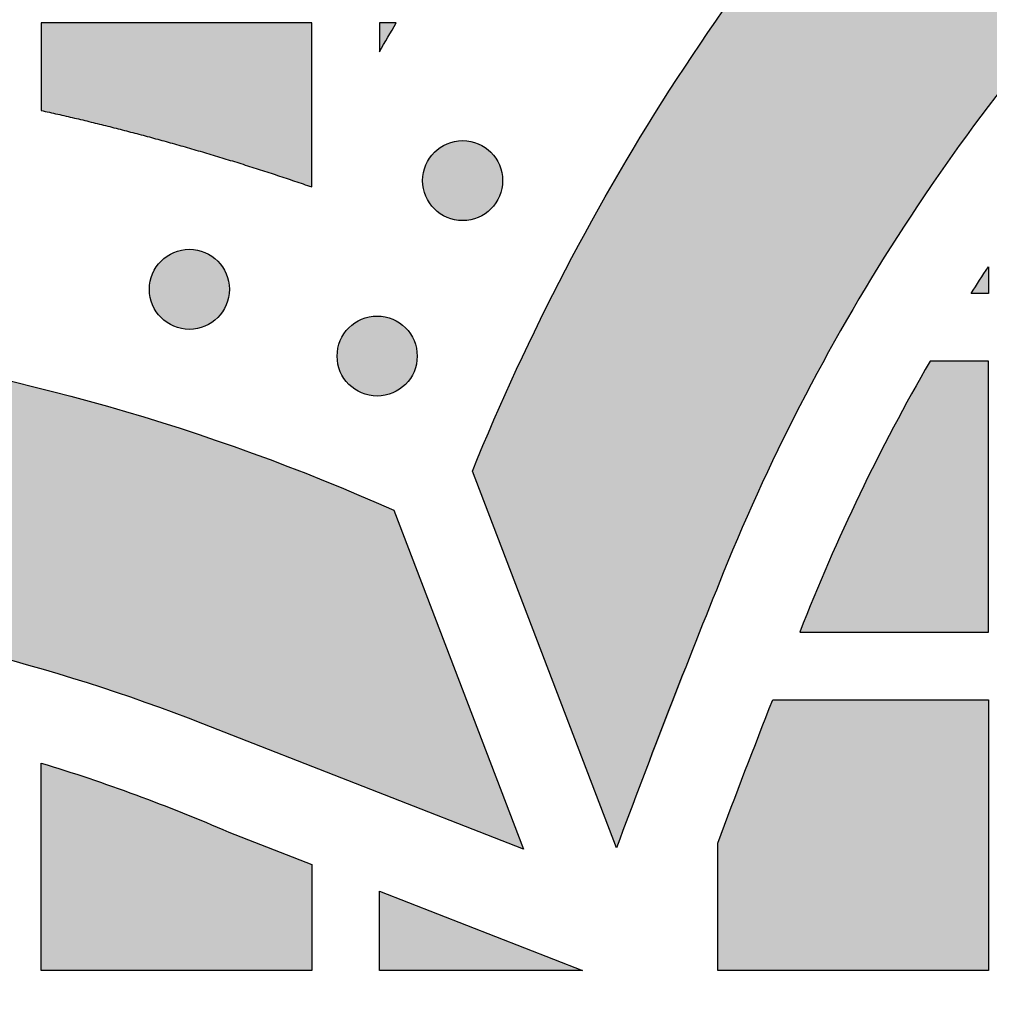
# Model space of a CAD drawing. Header units: millimetres. Extents: x -3873 to -97, y 912 to 4165.
# Tile 638 of 656: x -432 to -389, y 4069 to 4112. Entities that reach past the tile are written whole.
import ezdxf

# ---------------------------------------------------------------- set-up
doc = ezdxf.new("R2010")
doc.units = ezdxf.units.MM
doc.layers.add('pattern', color=7, linetype='Continuous', true_color=0x000000)

msp = doc.modelspace()

# ---------------------------------------------------------------- hatches: boundary and pattern name
at = {"layer": 'pattern'}
for points in [[(-315.27, 4140.21), (-313.856, 4139.469), (-312.456, 4138.697), (-311.07, 4137.895), (-309.699, 4137.065), (-308.345, 4136.205), (-307.008, 4135.317), (-305.689, 4134.401), (-304.389, 4133.458), (-303.108, 4132.488), (-301.849, 4131.492), (-300.61, 4130.47), (-299.394, 4129.424), (-298.201, 4128.354), (-297.031, 4127.261), (-295.886, 4126.145), (-294.765, 4125.008), (-293.089, 4123.229), (-291.452, 4121.406), (-289.856, 4119.542), (-288.303, 4117.637), (-286.795, 4115.694), (-285.333, 4113.713), (-283.917, 4111.696), (-282.551, 4109.645), (-281.233, 4107.562), (-279.967, 4105.449), (-278.753, 4103.307), (-277.591, 4101.138), (-276.483, 4098.944), (-275.43, 4096.728), (-274.431, 4094.491), (-273.489, 4092.236), (-279.896, 4075.552), (-284.615, 4087.74), (-285.447, 4089.732), (-286.329, 4091.706), (-287.259, 4093.663), (-288.237, 4095.6), (-289.262, 4097.514), (-290.335, 4099.406), (-291.453, 4101.272), (-292.615, 4103.111), (-293.822, 4104.921), (-295.072, 4106.702), (-296.363, 4108.451), (-297.695, 4110.167), (-299.065, 4111.849), (-300.474, 4113.495), (-301.919, 4115.104), (-303.4, 4116.674), (-304.347, 4117.636), (-305.315, 4118.579), (-306.304, 4119.503), (-307.313, 4120.408), (-308.341, 4121.293), (-309.388, 4122.156), (-310.453, 4122.998), (-311.536, 4123.818), (-312.635, 4124.615), (-313.75, 4125.39), (-314.88, 4126.141), (-316.025, 4126.867), (-317.184, 4127.57), (-318.356, 4128.247), (-319.54, 4128.9), (-320.735, 4129.527), (-322.009, 4130.155), (-323.304, 4130.747), (-324.619, 4131.302), (-325.953, 4131.82), (-327.304, 4132.299), (-328.671, 4132.738), (-330.051, 4133.137), (-331.443, 4133.495), (-332.845, 4133.811), (-334.255, 4134.086), (-335.671, 4134.319), (-337.092, 4134.51), (-338.515, 4134.658), (-339.939, 4134.764), (-341.362, 4134.828), (-342.781, 4134.851), (-344.201, 4134.83), (-345.624, 4134.767), (-347.048, 4134.662), (-348.471, 4134.515), (-349.892, 4134.326), (-351.309, 4134.094), (-352.719, 4133.821), (-354.121, 4133.506), (-355.513, 4133.149), (-356.894, 4132.751), (-358.261, 4132.313), (-359.612, 4131.836), (-360.947, 4131.32), (-362.263, 4130.766), (-363.559, 4130.175), (-364.833, 4129.548), (-366.028, 4128.922), (-367.213, 4128.271), (-368.385, 4127.594), (-369.545, 4126.893), (-370.691, 4126.167), (-371.822, 4125.417), (-372.938, 4124.644), (-374.038, 4123.848), (-375.121, 4123.029), (-376.187, 4122.188), (-377.234, 4121.325), (-378.263, 4120.442), (-379.273, 4119.538), (-380.263, 4118.615), (-381.232, 4117.673), (-382.18, 4116.712), (-383.662, 4115.142), (-385.109, 4113.535), (-386.519, 4111.89), (-387.892, 4110.21), (-389.225, 4108.495), (-390.518, 4106.747), (-391.769, 4104.968), (-392.978, 4103.159), (-394.142, 4101.321), (-395.262, 4099.456), (-396.336, 4097.566), (-397.363, 4095.652), (-398.343, 4093.716), (-399.275, 4091.76), (-400.159, 4089.786), (-400.993, 4087.796), (-405.723, 4075.612), (-412.115, 4092.302), (-411.17, 4094.557), (-410.169, 4096.792), (-409.113, 4099.008), (-408.003, 4101.2), (-406.84, 4103.368), (-405.623, 4105.509), (-404.355, 4107.621), (-403.036, 4109.703), (-401.667, 4111.752), (-400.25, 4113.768), (-398.786, 4115.747), (-397.276, 4117.689), (-395.721, 4119.592), (-394.124, 4121.455), (-392.485, 4123.276), (-390.807, 4125.054), (-389.685, 4126.19), (-388.539, 4127.305), (-387.368, 4128.397), (-386.174, 4129.466), (-384.956, 4130.511), (-383.717, 4131.531), (-382.456, 4132.526), (-381.175, 4133.494), (-379.874, 4134.436), (-378.554, 4135.351), (-377.216, 4136.238), (-375.861, 4137.096), (-374.49, 4137.926), (-373.103, 4138.726), (-371.702, 4139.496), (-370.287, 4140.237), (-368.698, 4141.019), (-367.081, 4141.756), (-365.439, 4142.447), (-363.774, 4143.091), (-362.088, 4143.687), (-360.383, 4144.233), (-358.66, 4144.729), (-356.923, 4145.174), (-355.174, 4145.567), (-353.414, 4145.908), (-351.647, 4146.197), (-349.874, 4146.433), (-348.098, 4146.616), (-346.322, 4146.747), (-344.547, 4146.825), (-342.776, 4146.851), (-341.004, 4146.823), (-339.23, 4146.743), (-337.453, 4146.611), (-335.677, 4146.426), (-333.905, 4146.188), (-332.138, 4145.898), (-330.379, 4145.555), (-328.63, 4145.16), (-326.893, 4144.714), (-325.171, 4144.216), (-323.466, 4143.668), (-321.78, 4143.071), (-320.116, 4142.426), (-318.475, 4141.733), (-316.859, 4140.994)], [(-419.238, 4104.905), (-419.238, 4112.176), (-431.238, 4112.176), (-431.238, 4108.295), (-428.238, 4107.587), (-425.235, 4106.785), (-422.234, 4105.891)], [(-416.238, 4110.891), (-415.488, 4112.176), (-416.238, 4112.176)], [(-411.292, 4106.439), (-411.321, 4106.467), (-411.35, 4106.494), (-411.38, 4106.521), (-411.41, 4106.547), (-411.442, 4106.573), (-411.474, 4106.598), (-411.508, 4106.622), (-411.542, 4106.647), (-411.577, 4106.67), (-411.612, 4106.693), (-411.649, 4106.715), (-411.686, 4106.736), (-411.724, 4106.756), (-411.763, 4106.776), (-411.802, 4106.795), (-411.842, 4106.813), (-411.883, 4106.83), (-411.924, 4106.846), (-411.966, 4106.861), (-412.009, 4106.875), (-412.052, 4106.888), (-412.095, 4106.9), (-412.139, 4106.911), (-412.184, 4106.921), (-412.228, 4106.93), (-412.273, 4106.938), (-412.318, 4106.944), (-412.364, 4106.949), (-412.41, 4106.953), (-412.455, 4106.956), (-412.501, 4106.958), (-412.547, 4106.959), (-412.593, 4106.958), (-412.639, 4106.956), (-412.685, 4106.953), (-412.73, 4106.949), (-412.776, 4106.944), (-412.821, 4106.938), (-412.866, 4106.93), (-412.911, 4106.921), (-412.955, 4106.911), (-412.999, 4106.9), (-413.042, 4106.888), (-413.085, 4106.875), (-413.128, 4106.861), (-413.17, 4106.846), (-413.211, 4106.83), (-413.252, 4106.813), (-413.292, 4106.795), (-413.331, 4106.776), (-413.37, 4106.756), (-413.408, 4106.736), (-413.445, 4106.715), (-413.482, 4106.693), (-413.518, 4106.67), (-413.552, 4106.647), (-413.587, 4106.622), (-413.62, 4106.598), (-413.652, 4106.573), (-413.684, 4106.547), (-413.715, 4106.521), (-413.745, 4106.494), (-413.774, 4106.467), (-413.802, 4106.439), (-413.829, 4106.411), (-413.856, 4106.382), (-413.883, 4106.352), (-413.909, 4106.321), (-413.935, 4106.29), (-413.96, 4106.257), (-413.985, 4106.224), (-414.009, 4106.19), (-414.032, 4106.155), (-414.055, 4106.119), (-414.077, 4106.083), (-414.099, 4106.046), (-414.119, 4106.007), (-414.139, 4105.969), (-414.158, 4105.929), (-414.175, 4105.889), (-414.192, 4105.849), (-414.209, 4105.807), (-414.224, 4105.765), (-414.238, 4105.723), (-414.251, 4105.68), (-414.263, 4105.636), (-414.274, 4105.592), (-414.284, 4105.548), (-414.293, 4105.503), (-414.3, 4105.458), (-414.307, 4105.413), (-414.312, 4105.368), (-414.316, 4105.322), (-414.319, 4105.276), (-414.321, 4105.23), (-414.321, 4105.185), (-414.321, 4105.139), (-414.319, 4105.093), (-414.316, 4105.047), (-414.312, 4105.001), (-414.307, 4104.956), (-414.3, 4104.911), (-414.293, 4104.866), (-414.284, 4104.821), (-414.274, 4104.777), (-414.263, 4104.733), (-414.251, 4104.689), (-414.238, 4104.646), (-414.224, 4104.604), (-414.209, 4104.562), (-414.192, 4104.521), (-414.175, 4104.48), (-414.158, 4104.44), (-414.139, 4104.4), (-414.119, 4104.362), (-414.099, 4104.324), (-414.077, 4104.286), (-414.055, 4104.25), (-414.032, 4104.214), (-414.009, 4104.179), (-413.985, 4104.145), (-413.96, 4104.112), (-413.935, 4104.079), (-413.909, 4104.048), (-413.883, 4104.017), (-413.856, 4103.987), (-413.829, 4103.958), (-413.802, 4103.93), (-413.774, 4103.902), (-413.745, 4103.875), (-413.715, 4103.849), (-413.684, 4103.822), (-413.652, 4103.796), (-413.62, 4103.771), (-413.587, 4103.747), (-413.552, 4103.723), (-413.518, 4103.699), (-413.482, 4103.676), (-413.445, 4103.654), (-413.408, 4103.633), (-413.37, 4103.613), (-413.331, 4103.593), (-413.292, 4103.574), (-413.252, 4103.556), (-413.211, 4103.539), (-413.17, 4103.523), (-413.128, 4103.508), (-413.085, 4103.494), (-413.042, 4103.481), (-412.999, 4103.469), (-412.955, 4103.458), (-412.911, 4103.448), (-412.866, 4103.439), (-412.821, 4103.432), (-412.776, 4103.425), (-412.73, 4103.42), (-412.685, 4103.416), (-412.639, 4103.413), (-412.593, 4103.411), (-412.547, 4103.41), (-412.501, 4103.411), (-412.455, 4103.413), (-412.41, 4103.416), (-412.364, 4103.42), (-412.318, 4103.425), (-412.273, 4103.432), (-412.228, 4103.439), (-412.184, 4103.448), (-412.139, 4103.458), (-412.095, 4103.469), (-412.052, 4103.481), (-412.009, 4103.494), (-411.966, 4103.508), (-411.924, 4103.523), (-411.883, 4103.539), (-411.842, 4103.556), (-411.802, 4103.574), (-411.763, 4103.593), (-411.724, 4103.613), (-411.686, 4103.633), (-411.649, 4103.654), (-411.612, 4103.676), (-411.577, 4103.699), (-411.542, 4103.723), (-411.508, 4103.747), (-411.474, 4103.771), (-411.442, 4103.796), (-411.41, 4103.822), (-411.38, 4103.849), (-411.35, 4103.875), (-411.321, 4103.902), (-411.292, 4103.93), (-411.265, 4103.958), (-411.238, 4103.987), (-411.211, 4104.017), (-411.185, 4104.048), (-411.159, 4104.079), (-411.134, 4104.112), (-411.109, 4104.145), (-411.085, 4104.179), (-411.062, 4104.214), (-411.039, 4104.25), (-411.017, 4104.286), (-410.996, 4104.324), (-410.975, 4104.362), (-410.956, 4104.4), (-410.937, 4104.44), (-410.919, 4104.48), (-410.902, 4104.521), (-410.886, 4104.562), (-410.871, 4104.604), (-410.856, 4104.646), (-410.843, 4104.689), (-410.831, 4104.733), (-410.82, 4104.777), (-410.81, 4104.821), (-410.802, 4104.866), (-410.794, 4104.911), (-410.788, 4104.956), (-410.782, 4105.001), (-410.778, 4105.047), (-410.775, 4105.093), (-410.773, 4105.139), (-410.773, 4105.185), (-410.773, 4105.23), (-410.775, 4105.276), (-410.778, 4105.322), (-410.782, 4105.368), (-410.788, 4105.413), (-410.794, 4105.458), (-410.802, 4105.503), (-410.81, 4105.548), (-410.82, 4105.592), (-410.831, 4105.636), (-410.843, 4105.68), (-410.856, 4105.723), (-410.871, 4105.765), (-410.886, 4105.807), (-410.902, 4105.849), (-410.919, 4105.889), (-410.937, 4105.929), (-410.956, 4105.969), (-410.975, 4106.007), (-410.996, 4106.046), (-411.017, 4106.083), (-411.039, 4106.119), (-411.062, 4106.155), (-411.085, 4106.19), (-411.109, 4106.224), (-411.134, 4106.257), (-411.159, 4106.29), (-411.185, 4106.321), (-411.211, 4106.352), (-411.238, 4106.382), (-411.265, 4106.411)], [(-423.407, 4101.62), (-423.435, 4101.647), (-423.464, 4101.675), (-423.494, 4101.701), (-423.525, 4101.727), (-423.556, 4101.753), (-423.589, 4101.778), (-423.622, 4101.803), (-423.656, 4101.827), (-423.691, 4101.851), (-423.727, 4101.873), (-423.763, 4101.895), (-423.8, 4101.917), (-423.838, 4101.937), (-423.877, 4101.957), (-423.917, 4101.976), (-423.957, 4101.994), (-423.997, 4102.011), (-424.039, 4102.027), (-424.081, 4102.042), (-424.123, 4102.056), (-424.166, 4102.069), (-424.21, 4102.081), (-424.253, 4102.092), (-424.298, 4102.102), (-424.342, 4102.111), (-424.387, 4102.118), (-424.433, 4102.125), (-424.478, 4102.13), (-424.524, 4102.134), (-424.57, 4102.137), (-424.615, 4102.139), (-424.661, 4102.14), (-424.707, 4102.139), (-424.753, 4102.137), (-424.799, 4102.134), (-424.845, 4102.13), (-424.89, 4102.125), (-424.935, 4102.118), (-424.98, 4102.111), (-425.025, 4102.102), (-425.069, 4102.092), (-425.113, 4102.081), (-425.157, 4102.069), (-425.2, 4102.056), (-425.242, 4102.042), (-425.284, 4102.027), (-425.325, 4102.011), (-425.366, 4101.994), (-425.406, 4101.976), (-425.446, 4101.957), (-425.484, 4101.937), (-425.522, 4101.917), (-425.56, 4101.895), (-425.596, 4101.873), (-425.632, 4101.851), (-425.667, 4101.827), (-425.701, 4101.803), (-425.734, 4101.778), (-425.767, 4101.753), (-425.798, 4101.727), (-425.829, 4101.701), (-425.859, 4101.675), (-425.888, 4101.647), (-425.916, 4101.62), (-425.944, 4101.592), (-425.971, 4101.563), (-425.997, 4101.533), (-426.024, 4101.502), (-426.049, 4101.47), (-426.075, 4101.438), (-426.099, 4101.405), (-426.123, 4101.371), (-426.147, 4101.336), (-426.169, 4101.3), (-426.191, 4101.263), (-426.213, 4101.226), (-426.233, 4101.188), (-426.253, 4101.149), (-426.272, 4101.11), (-426.29, 4101.07), (-426.307, 4101.029), (-426.323, 4100.988), (-426.338, 4100.946), (-426.352, 4100.903), (-426.365, 4100.86), (-426.377, 4100.817), (-426.388, 4100.773), (-426.398, 4100.729), (-426.407, 4100.684), (-426.414, 4100.639), (-426.421, 4100.594), (-426.426, 4100.548), (-426.43, 4100.503), (-426.433, 4100.457), (-426.435, 4100.411), (-426.436, 4100.365), (-426.435, 4100.319), (-426.433, 4100.273), (-426.43, 4100.228), (-426.426, 4100.182), (-426.421, 4100.137), (-426.414, 4100.091), (-426.407, 4100.046), (-426.398, 4100.002), (-426.388, 4099.957), (-426.377, 4099.913), (-426.365, 4099.87), (-426.352, 4099.827), (-426.338, 4099.785), (-426.323, 4099.743), (-426.307, 4099.701), (-426.29, 4099.661), (-426.272, 4099.62), (-426.253, 4099.581), (-426.233, 4099.542), (-426.213, 4099.504), (-426.191, 4099.467), (-426.169, 4099.43), (-426.147, 4099.395), (-426.123, 4099.36), (-426.099, 4099.326), (-426.075, 4099.292), (-426.049, 4099.26), (-426.024, 4099.228), (-425.997, 4099.198), (-425.971, 4099.168), (-425.944, 4099.139), (-425.916, 4099.111), (-425.888, 4099.083), (-425.859, 4099.056), (-425.829, 4099.029), (-425.798, 4099.003), (-425.767, 4098.977), (-425.734, 4098.952), (-425.701, 4098.927), (-425.667, 4098.903), (-425.632, 4098.88), (-425.596, 4098.857), (-425.56, 4098.835), (-425.522, 4098.814), (-425.484, 4098.793), (-425.446, 4098.774), (-425.406, 4098.755), (-425.366, 4098.737), (-425.325, 4098.72), (-425.284, 4098.704), (-425.242, 4098.689), (-425.2, 4098.675), (-425.157, 4098.661), (-425.113, 4098.649), (-425.069, 4098.638), (-425.025, 4098.629), (-424.98, 4098.62), (-424.935, 4098.612), (-424.89, 4098.606), (-424.845, 4098.6), (-424.799, 4098.596), (-424.753, 4098.593), (-424.707, 4098.592), (-424.661, 4098.591), (-424.615, 4098.592), (-424.57, 4098.593), (-424.524, 4098.596), (-424.478, 4098.6), (-424.433, 4098.606), (-424.387, 4098.612), (-424.342, 4098.62), (-424.298, 4098.629), (-424.253, 4098.638), (-424.21, 4098.649), (-424.166, 4098.661), (-424.123, 4098.675), (-424.081, 4098.689), (-424.039, 4098.704), (-423.997, 4098.72), (-423.957, 4098.737), (-423.917, 4098.755), (-423.877, 4098.774), (-423.838, 4098.793), (-423.8, 4098.814), (-423.763, 4098.835), (-423.727, 4098.857), (-423.691, 4098.88), (-423.656, 4098.903), (-423.622, 4098.927), (-423.589, 4098.952), (-423.556, 4098.977), (-423.525, 4099.003), (-423.494, 4099.029), (-423.464, 4099.056), (-423.435, 4099.083), (-423.407, 4099.111), (-423.379, 4099.139), (-423.352, 4099.168), (-423.325, 4099.198), (-423.299, 4099.228), (-423.273, 4099.26), (-423.248, 4099.292), (-423.223, 4099.326), (-423.199, 4099.36), (-423.176, 4099.395), (-423.153, 4099.43), (-423.131, 4099.467), (-423.11, 4099.504), (-423.089, 4099.542), (-423.07, 4099.581), (-423.051, 4099.62), (-423.033, 4099.661), (-423.016, 4099.701), (-423, 4099.743), (-422.985, 4099.785), (-422.971, 4099.827), (-422.958, 4099.87), (-422.946, 4099.913), (-422.935, 4099.957), (-422.925, 4100.002), (-422.916, 4100.046), (-422.908, 4100.091), (-422.902, 4100.137), (-422.897, 4100.182), (-422.892, 4100.228), (-422.889, 4100.273), (-422.888, 4100.319), (-422.887, 4100.365), (-422.888, 4100.411), (-422.889, 4100.457), (-422.892, 4100.503), (-422.897, 4100.548), (-422.902, 4100.594), (-422.908, 4100.639), (-422.916, 4100.684), (-422.925, 4100.729), (-422.935, 4100.773), (-422.946, 4100.817), (-422.958, 4100.86), (-422.971, 4100.903), (-422.985, 4100.946), (-423, 4100.988), (-423.016, 4101.029), (-423.033, 4101.07), (-423.051, 4101.11), (-423.07, 4101.149), (-423.089, 4101.188), (-423.11, 4101.226), (-423.131, 4101.263), (-423.153, 4101.3), (-423.176, 4101.336), (-423.199, 4101.371), (-423.223, 4101.405), (-423.248, 4101.438), (-423.273, 4101.47), (-423.299, 4101.502), (-423.325, 4101.533), (-423.352, 4101.563), (-423.379, 4101.592)], [(-389.238, 4101.36), (-389.238, 4100.176), (-390.004, 4100.176)], [(-415.083, 4098.66), (-415.111, 4098.688), (-415.14, 4098.715), (-415.17, 4098.742), (-415.201, 4098.768), (-415.232, 4098.794), (-415.265, 4098.819), (-415.298, 4098.844), (-415.332, 4098.868), (-415.367, 4098.891), (-415.403, 4098.914), (-415.439, 4098.936), (-415.476, 4098.957), (-415.514, 4098.978), (-415.553, 4098.997), (-415.593, 4099.016), (-415.633, 4099.034), (-415.673, 4099.051), (-415.715, 4099.067), (-415.757, 4099.082), (-415.799, 4099.096), (-415.842, 4099.109), (-415.886, 4099.121), (-415.929, 4099.132), (-415.974, 4099.142), (-416.018, 4099.151), (-416.063, 4099.159), (-416.109, 4099.165), (-416.154, 4099.17), (-416.2, 4099.175), (-416.246, 4099.178), (-416.291, 4099.179), (-416.337, 4099.18), (-416.383, 4099.179), (-416.429, 4099.178), (-416.475, 4099.175), (-416.521, 4099.17), (-416.566, 4099.165), (-416.611, 4099.159), (-416.656, 4099.151), (-416.701, 4099.142), (-416.745, 4099.132), (-416.789, 4099.121), (-416.833, 4099.109), (-416.876, 4099.096), (-416.918, 4099.082), (-416.96, 4099.067), (-417.001, 4099.051), (-417.042, 4099.034), (-417.082, 4099.016), (-417.122, 4098.997), (-417.16, 4098.978), (-417.198, 4098.957), (-417.236, 4098.936), (-417.272, 4098.914), (-417.308, 4098.891), (-417.343, 4098.868), (-417.377, 4098.844), (-417.41, 4098.819), (-417.443, 4098.794), (-417.474, 4098.768), (-417.505, 4098.742), (-417.535, 4098.715), (-417.564, 4098.688), (-417.592, 4098.66), (-417.619, 4098.632), (-417.647, 4098.603), (-417.673, 4098.573), (-417.7, 4098.542), (-417.725, 4098.511), (-417.751, 4098.478), (-417.775, 4098.445), (-417.799, 4098.411), (-417.823, 4098.376), (-417.845, 4098.34), (-417.867, 4098.304), (-417.889, 4098.267), (-417.909, 4098.229), (-417.929, 4098.19), (-417.948, 4098.15), (-417.966, 4098.11), (-417.983, 4098.07), (-417.999, 4098.028), (-418.014, 4097.986), (-418.028, 4097.944), (-418.041, 4097.901), (-418.053, 4097.857), (-418.064, 4097.814), (-418.074, 4097.769), (-418.083, 4097.725), (-418.09, 4097.68), (-418.097, 4097.634), (-418.102, 4097.589), (-418.106, 4097.543), (-418.109, 4097.497), (-418.111, 4097.452), (-418.112, 4097.406), (-418.111, 4097.36), (-418.109, 4097.314), (-418.106, 4097.268), (-418.102, 4097.222), (-418.097, 4097.177), (-418.09, 4097.132), (-418.083, 4097.087), (-418.074, 4097.042), (-418.064, 4096.998), (-418.053, 4096.954), (-418.041, 4096.91), (-418.028, 4096.867), (-418.014, 4096.825), (-417.999, 4096.783), (-417.983, 4096.742), (-417.966, 4096.701), (-417.948, 4096.661), (-417.929, 4096.621), (-417.909, 4096.583), (-417.889, 4096.545), (-417.867, 4096.507), (-417.845, 4096.471), (-417.823, 4096.435), (-417.799, 4096.4), (-417.775, 4096.366), (-417.751, 4096.333), (-417.725, 4096.3), (-417.7, 4096.269), (-417.673, 4096.238), (-417.647, 4096.208), (-417.619, 4096.179), (-417.592, 4096.151), (-417.564, 4096.123), (-417.535, 4096.096), (-417.505, 4096.07), (-417.474, 4096.043), (-417.443, 4096.018), (-417.41, 4095.992), (-417.377, 4095.968), (-417.343, 4095.944), (-417.308, 4095.92), (-417.272, 4095.898), (-417.236, 4095.876), (-417.198, 4095.854), (-417.16, 4095.834), (-417.122, 4095.814), (-417.082, 4095.795), (-417.042, 4095.777), (-417.001, 4095.76), (-416.96, 4095.744), (-416.918, 4095.729), (-416.876, 4095.715), (-416.833, 4095.702), (-416.789, 4095.69), (-416.745, 4095.679), (-416.701, 4095.669), (-416.656, 4095.66), (-416.611, 4095.653), (-416.566, 4095.646), (-416.521, 4095.641), (-416.475, 4095.637), (-416.429, 4095.634), (-416.383, 4095.632), (-416.337, 4095.631), (-416.291, 4095.632), (-416.246, 4095.634), (-416.2, 4095.637), (-416.154, 4095.641), (-416.109, 4095.646), (-416.063, 4095.653), (-416.018, 4095.66), (-415.974, 4095.669), (-415.929, 4095.679), (-415.886, 4095.69), (-415.842, 4095.702), (-415.799, 4095.715), (-415.757, 4095.729), (-415.715, 4095.744), (-415.673, 4095.76), (-415.633, 4095.777), (-415.593, 4095.795), (-415.553, 4095.814), (-415.514, 4095.834), (-415.476, 4095.854), (-415.439, 4095.876), (-415.403, 4095.898), (-415.367, 4095.92), (-415.332, 4095.944), (-415.298, 4095.968), (-415.265, 4095.992), (-415.232, 4096.018), (-415.201, 4096.043), (-415.17, 4096.07), (-415.14, 4096.096), (-415.111, 4096.123), (-415.083, 4096.151), (-415.055, 4096.179), (-415.028, 4096.208), (-415.001, 4096.238), (-414.975, 4096.269), (-414.949, 4096.3), (-414.924, 4096.333), (-414.899, 4096.366), (-414.875, 4096.4), (-414.852, 4096.435), (-414.829, 4096.471), (-414.807, 4096.507), (-414.786, 4096.545), (-414.765, 4096.583), (-414.746, 4096.621), (-414.727, 4096.661), (-414.709, 4096.701), (-414.692, 4096.742), (-414.676, 4096.783), (-414.661, 4096.825), (-414.647, 4096.867), (-414.634, 4096.91), (-414.621, 4096.954), (-414.611, 4096.998), (-414.601, 4097.042), (-414.592, 4097.087), (-414.584, 4097.132), (-414.578, 4097.177), (-414.572, 4097.222), (-414.568, 4097.268), (-414.565, 4097.314), (-414.564, 4097.36), (-414.563, 4097.406), (-414.564, 4097.452), (-414.565, 4097.497), (-414.568, 4097.543), (-414.572, 4097.589), (-414.578, 4097.634), (-414.584, 4097.68), (-414.592, 4097.725), (-414.601, 4097.769), (-414.611, 4097.814), (-414.621, 4097.857), (-414.634, 4097.901), (-414.647, 4097.944), (-414.661, 4097.986), (-414.676, 4098.028), (-414.692, 4098.07), (-414.709, 4098.11), (-414.727, 4098.15), (-414.746, 4098.19), (-414.765, 4098.229), (-414.786, 4098.267), (-414.807, 4098.304), (-414.829, 4098.34), (-414.852, 4098.376), (-414.875, 4098.411), (-414.899, 4098.445), (-414.924, 4098.478), (-414.949, 4098.511), (-414.975, 4098.542), (-415.001, 4098.573), (-415.028, 4098.603), (-415.055, 4098.632)], [(-415.6, 4090.571), (-409.846, 4075.546), (-424.072, 4081.112), (-426.581, 4082.047), (-429.127, 4082.903), (-431.709, 4083.678), (-434.321, 4084.37), (-436.961, 4084.978), (-439.623, 4085.5), (-442.304, 4085.934), (-444.999, 4086.281), (-447.704, 4086.538), (-450.414, 4086.707), (-453.126, 4086.786), (-455.834, 4086.776), (-458.535, 4086.678), (-461.224, 4086.492), (-463.897, 4086.22), (-466.55, 4085.862), (-467.544, 4085.702), (-468.538, 4085.522), (-469.531, 4085.321), (-470.522, 4085.101), (-471.511, 4084.86), (-472.497, 4084.6), (-473.48, 4084.319), (-474.458, 4084.018), (-475.432, 4083.698), (-476.401, 4083.358), (-477.364, 4082.997), (-478.321, 4082.618), (-479.271, 4082.219), (-480.213, 4081.801), (-481.146, 4081.364), (-482.071, 4080.908), (-482.987, 4080.434), (-483.893, 4079.941), (-484.789, 4079.431), (-485.673, 4078.904), (-486.546, 4078.359), (-487.408, 4077.797), (-488.256, 4077.219), (-489.092, 4076.626), (-489.915, 4076.016), (-490.724, 4075.392), (-491.519, 4074.753), (-492.3, 4074.099), (-493.065, 4073.432), (-493.815, 4072.752), (-494.55, 4072.059), (-495.269, 4071.354), (-495.974, 4070.635), (-496.667, 4069.9), (-497.347, 4069.15), (-498.014, 4068.384), (-498.668, 4067.604), (-499.307, 4066.809), (-499.931, 4066), (-500.541, 4065.177), (-501.135, 4064.341), (-501.713, 4063.492), (-502.274, 4062.631), (-502.819, 4061.758), (-503.347, 4060.873), (-503.857, 4059.978), (-504.349, 4059.072), (-504.823, 4058.156), (-505.279, 4057.231), (-505.716, 4056.297), (-506.134, 4055.355), (-506.533, 4054.406), (-506.913, 4053.449), (-507.273, 4052.486), (-507.613, 4051.517), (-507.934, 4050.543), (-508.234, 4049.564), (-508.515, 4048.582), (-508.776, 4047.596), (-509.016, 4046.607), (-509.237, 4045.615), (-509.437, 4044.623), (-509.617, 4043.629), (-509.778, 4042.635), (-510.135, 4039.982), (-510.408, 4037.309), (-510.593, 4034.62), (-510.691, 4031.919), (-510.701, 4029.211), (-510.622, 4026.499), (-510.453, 4023.789), (-510.196, 4021.084), (-509.849, 4018.388), (-509.415, 4015.708), (-508.893, 4013.045), (-508.285, 4010.406), (-507.593, 4007.794), (-506.818, 4005.212), (-505.962, 4002.665), (-505.027, 4000.157), (-499.461, 3985.93), (-514.486, 3991.685), (-515.152, 3993.211), (-515.792, 3994.753), (-516.406, 3996.309), (-516.993, 3997.88), (-517.554, 3999.463), (-518.088, 4001.059), (-518.593, 4002.666), (-519.071, 4004.285), (-519.521, 4005.914), (-519.941, 4007.553), (-520.333, 4009.201), (-520.696, 4010.856), (-521.029, 4012.519), (-521.332, 4014.189), (-521.605, 4015.864), (-521.848, 4017.544), (-522.062, 4019.228), (-522.244, 4020.915), (-522.397, 4022.605), (-522.519, 4024.297), (-522.611, 4025.989), (-522.672, 4027.682), (-522.704, 4029.373), (-522.705, 4031.063), (-522.675, 4032.751), (-522.616, 4034.435), (-522.527, 4036.115), (-522.409, 4037.791), (-522.261, 4039.461), (-522.083, 4041.125), (-521.877, 4042.781), (-521.643, 4044.43), (-521.445, 4045.656), (-521.223, 4046.881), (-520.975, 4048.105), (-520.704, 4049.327), (-520.407, 4050.546), (-520.086, 4051.762), (-519.74, 4052.974), (-519.369, 4054.181), (-518.974, 4055.382), (-518.554, 4056.576), (-518.11, 4057.764), (-517.642, 4058.943), (-517.15, 4060.114), (-516.635, 4061.275), (-516.096, 4062.427), (-515.534, 4063.567), (-514.949, 4064.696), (-514.342, 4065.813), (-513.713, 4066.917), (-513.063, 4068.008), (-512.391, 4069.084), (-511.699, 4070.146), (-510.986, 4071.193), (-510.254, 4072.224), (-509.503, 4073.238), (-508.733, 4074.236), (-507.945, 4075.216), (-507.139, 4076.178), (-506.317, 4077.122), (-505.478, 4078.047), (-504.624, 4078.953), (-503.755, 4079.839), (-502.868, 4080.709), (-501.962, 4081.563), (-501.037, 4082.402), (-500.093, 4083.224), (-499.131, 4084.029), (-498.151, 4084.818), (-497.153, 4085.588), (-496.139, 4086.339), (-495.108, 4087.071), (-494.062, 4087.784), (-493, 4088.476), (-491.923, 4089.148), (-490.832, 4089.798), (-489.728, 4090.427), (-488.611, 4091.034), (-487.482, 4091.619), (-486.342, 4092.181), (-485.19, 4092.72), (-484.029, 4093.235), (-482.858, 4093.727), (-481.679, 4094.195), (-480.491, 4094.639), (-479.297, 4095.059), (-478.096, 4095.454), (-476.889, 4095.825), (-475.677, 4096.171), (-474.462, 4096.492), (-473.242, 4096.788), (-472.02, 4097.06), (-470.796, 4097.307), (-469.571, 4097.53), (-468.345, 4097.727), (-466.696, 4097.962), (-465.04, 4098.168), (-463.376, 4098.345), (-461.706, 4098.493), (-460.031, 4098.612), (-458.35, 4098.701), (-456.666, 4098.76), (-454.978, 4098.789), (-453.288, 4098.788), (-451.597, 4098.757), (-449.904, 4098.696), (-448.212, 4098.604), (-446.521, 4098.482), (-444.831, 4098.329), (-443.143, 4098.146), (-441.459, 4097.933), (-439.779, 4097.69), (-438.104, 4097.417), (-436.434, 4097.113), (-434.771, 4096.78), (-433.116, 4096.418), (-431.468, 4096.026), (-429.83, 4095.605), (-428.2, 4095.156), (-426.582, 4094.678), (-424.974, 4094.172), (-423.378, 4093.639), (-421.795, 4093.078), (-420.225, 4092.49), (-418.668, 4091.876), (-417.126, 4091.236)], [(-391.825, 4097.176), (-392.646, 4095.728), (-393.439, 4094.263), (-394.204, 4092.783), (-394.94, 4091.288), (-395.648, 4089.779), (-396.326, 4088.256), (-396.975, 4086.722), (-397.594, 4085.176), (-389.238, 4085.176), (-389.238, 4097.176)], [(-401.238, 4075.823), (-398.794, 4082.176), (-389.238, 4082.176), (-389.238, 4070.177), (-401.238, 4070.177)], [(-431.238, 4079.371), (-429.127, 4078.694), (-427.036, 4077.958), (-424.966, 4077.164), (-422.92, 4076.311), (-419.238, 4074.871), (-419.238, 4070.177), (-431.238, 4070.177)], [(-416.238, 4073.697), (-407.239, 4070.177), (-416.238, 4070.177)]]:
    msp.add_hatch(color=256, dxfattribs=at).paths.add_polyline_path(points, flags=0)

# ---------------------------------------------------------------- linework, layer by layer
for p, q in [((-419.238, 4112.176), (-431.238, 4112.176)), ((-431.238, 4112.176), (-431.238, 4108.295)), ((-419.238, 4104.905), (-419.238, 4112.176)), ((-405.723, 4075.612), (-412.115, 4092.302))]:
    msp.add_line(p, q, dxfattribs=at)
for points in [[(-415.488, 4112.176), (-416.238, 4112.176), (-416.238, 4110.891)], [(-389.238, 4101.36), (-389.238, 4100.176), (-390.004, 4100.176)], [(-397.594, 4085.176), (-389.238, 4085.176), (-389.238, 4097.176), (-391.825, 4097.176)], [(-415.6, 4090.571), (-409.846, 4075.546), (-424.072, 4081.112)], [(-398.794, 4082.176), (-389.238, 4082.176), (-389.238, 4070.177), (-401.238, 4070.177), (-401.238, 4075.823)], [(-422.92, 4076.311), (-419.238, 4074.871), (-419.238, 4070.177), (-431.238, 4070.177), (-431.238, 4079.371)]]:
    msp.add_lwpolyline(points, dxfattribs=at)
msp.add_lwpolyline([(-416.238, 4073.697), (-407.239, 4070.177), (-416.238, 4070.177)], close=True, dxfattribs=at)
for centre in [(-412.547, 4105.185), (-424.661, 4100.365), (-416.337, 4097.406)]:
    msp.add_circle(centre, 1.774, dxfattribs=at)
at = {"layer": 'pattern', "extrusion": (0, 0, -1)}
for centre, radius, start, end in [((317.14, 4053.82), 102.475, 22.05712, 44.03823), ((317.005, 4053.819), 114.475, 29.9041, 30.64921), ((317.005, 4053.819), 86.475, 32.4169, 33.35096), ((454.185, 4004.142), 94.651, 81.39591, 114.05773), ((-12.798, 3920.188), 442.322, 20.60115, 21.48287), ((454.185, 4004.142), 78.651, 106.96299, 113.42314)]:
    msp.add_arc(centre, radius, start, end, dxfattribs=at)
at = {"layer": 'pattern'}
for centre, radius, start, end in [((-317.14, 4053.82), 90.475, 135.96177, 157.94288), ((-317.005, 4053.819), 86.475, 149.90856, 158.7391), ((12.663, 3920.188), 446.322, 157.94288, 159.62068), ((-454.185, 4004.142), 82.651, 68.63348, 98.60409)]:
    msp.add_arc(centre, radius, start, end, dxfattribs=at)
msp.add_rational_spline([(-431.238, 4108.295), (-425.232, 4106.971), (-419.238, 4104.905)], [1, 0.998341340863, 1], degree=2, dxfattribs=at)

doc.saveas('drawing.dxf')
